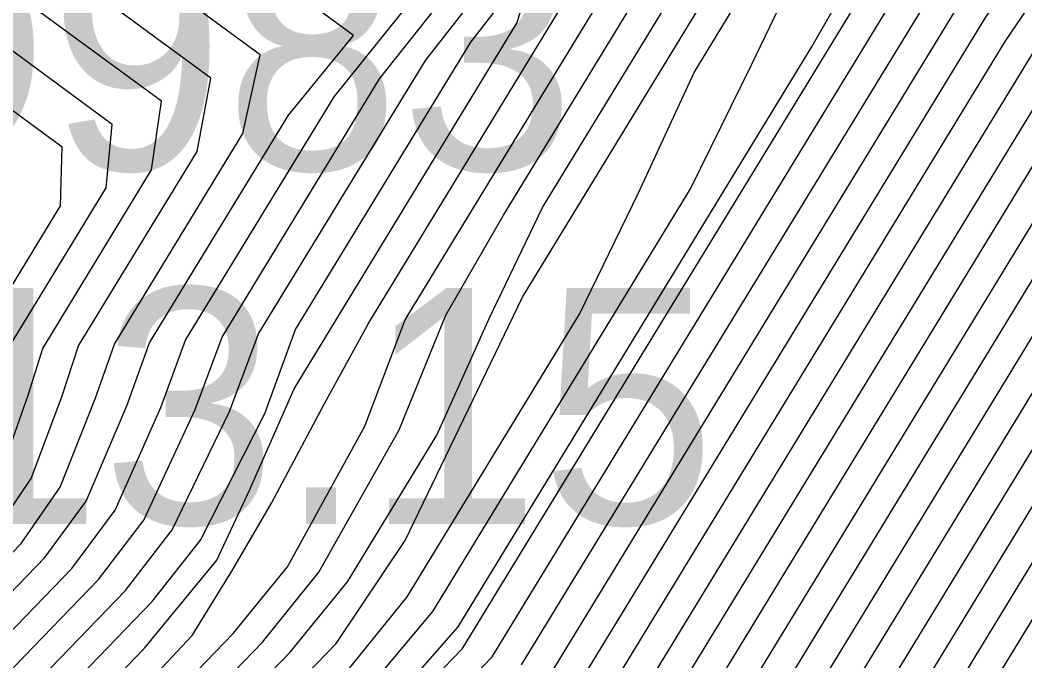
# Model space of a CAD drawing. Extents: x 2356077 to 2359823, y 225951 to 227822.
# Drawn here: x 2357220.79 to 2357231.43, y 226680.85 to 226687.63 of the extents above; entities that cross this region are included whole.
import ezdxf

# ---------------------------------------------------------------- set-up
doc = ezdxf.new("R2010")
doc.units = 0
for name, color, linetype in [('DTM Contours Major', 7, 'Continuous'), ('DTM Contours Minor', 7, 'Continuous'), ('Exist DTM Breakline', 7, 'Continuous'), ('Exist DTM Regular Point Underwater Cogo Elevation', 7, 'Continuous'), ('Exist DTM Regular Point Underwater Cogo Number', 7, 'Continuous')]:
    doc.layers.add(name, color=color, linetype=linetype)

msp = doc.modelspace()

# ---------------------------------------------------------------- linework, layer by layer
at = {"layer": 'DTM Contours Major'}
for points in [[(2357228.913, 226680.025), (2357232.441, 226685.809), (2357232.783, 226686.502), (2357233.059, 226687.106), (2357233.3, 226687.7), (2357233.507, 226688.283), (2357233.677, 226688.857), (2357233.81, 226689.424), (2357233.904, 226689.983), (2357234.002, 226690.96), (2357234.244, 226692.184), (2357234.015, 226692.809), (2357233.332, 226693.9), (2357232.854, 226694.704), (2357230.09, 226698.067)], [(2357225.787, 226680.889), (2357230.408, 226688.467), (2357230.751, 226688.795), (2357230.851, 226689.042), (2357230.939, 226689.282), (2357231.014, 226689.516), (2357231.076, 226689.744), (2357231.25, 226690.145), (2357231.299, 226690.333), (2357231.294, 226690.462), (2357231.373, 226690.636), (2357231.42, 226690.876), (2357231.267, 226691.074), (2357231.114, 226691.317), (2357231.022, 226691.624), (2357230.896, 226691.924), (2357230.736, 226692.22), (2357230.55, 226692.5), (2357230.439, 226692.584), (2357230.364, 226692.588), (2357224.807, 226696.438)], [(2357230.477, 226679.593), (2357233.458, 226684.481), (2357234.153, 226686.01), (2357234.454, 226686.752), (2357234.711, 226687.49), (2357235.093, 226688.951), (2357235.235, 226689.684), (2357235.312, 226690.366), (2357235.344, 226691.047), (2357235.412, 226691.605), (2357235.641, 226692.765), (2357235.517, 226693.496), (2357234.594, 226694.91), (2357233.871, 226695.981)], [(2357211.14, 226668.099), (2357211.303, 226668.107), (2357219.528, 226667.682), (2357219.341, 226667.714), (2357220.097, 226667.846), (2357220.624, 226668.125), (2357220.731, 226668.171), (2357220.749, 226668.203), (2357220.803, 226668.193), (2357220.979, 226668.229), (2357220.947, 226668.616), (2357221.126, 226670.077), (2357221.028, 226676.22), (2357221.026, 226677.815), (2357224.133, 226681.031), (2357224.864, 226682.122), (2357226.107, 226684.698), (2357228.402, 226688.461), (2357229.238, 226689.851), (2357226.966, 226691.52), (2357226.532, 226691.828), (2357225.75, 226692.394), (2357221.794, 226695.135), (2357220.357, 226695.713)], [(2357227.35, 226680.457), (2357231.773, 226687.709), (2357231.972, 226688.15), (2357232.145, 226688.578), (2357232.293, 226688.994), (2357232.414, 226689.399), (2357232.509, 226689.794), (2357232.633, 226690.524), (2357232.846, 226691.599), (2357232.474, 226692.169), (2357232.202, 226692.768), (2357231.912, 226693.316), (2357231.541, 226693.787), (2357230.628, 226694.897), (2357230.091, 226695.414)], [(2357220.152, 226669.108), (2357220.02, 226677.346), (2357220.096, 226678.903), (2357222.103, 226680.981), (2357222.872, 226681.914), (2357223.221, 226682.663), (2357223.688, 226683.727), (2357226.049, 226687.599), (2357226.424, 226688.77), (2357225.068, 226689.766), (2357223.725, 226690.903), (2357223.014, 226691.766), (2357222.142, 226692.52), (2357221.163, 226693.211), (2357220.074, 226693.765), (2357219.761, 226693.894), (2357219.443, 226694.013), (2357218.345, 226694.336), (2357217.201, 226694.543), (2357216.023, 226694.63), (2357214.818, 226694.599), (2357213.414, 226694.822), (2357212.115, 226695.022), (2357210.978, 226693.978)], [(2357210.645, 226669.683), (2357213.099, 226669.556), (2357213.919, 226669.628), (2357214.519, 226669.631), (2357215.214, 226669.82), (2357218.889, 226672.755), (2357219.087, 226673.871), (2357219.068, 226675.051), (2357219.223, 226676.172), (2357219.182, 226678.762), (2357219.179, 226680.004), (2357221.049, 226681.94), (2357221.486, 226682.537), (2357221.917, 226683.549), (2357222.158, 226684.214), (2357223.629, 226686.626), (2357224.319, 226687.47), (2357218.762, 226691.552)], [(2357215.356, 226673.949), (2357216.285, 226674.923), (2357217.602, 226675.975), (2357218.136, 226676.897), (2357218.114, 226678.23), (2357218.27, 226679.306), (2357218.255, 226680.246), (2357218.261, 226681.105), (2357219.679, 226682.572), (2357219.997, 226683.094), (2357220.148, 226683.698), (2357220.263, 226684.103), (2357221.216, 226685.664), (2357221.233, 226686.286), (2357219.806, 226687.335), (2357219.348, 226687.773)], [(2357210.661, 226667.037), (2357211.464, 226667.299), (2357211.663, 226667.317), (2357218.869, 226666.945), (2357219.595, 226667.113), (2357220.884, 226667.8), (2357220.898, 226667.837), (2357221.058, 226667.883), (2357221.305, 226667.988), (2357221.384, 226668.013), (2357221.874, 226668.113), (2357221.875, 226668.845), (2357222.032, 226669.889), (2357221.945, 226675.311), (2357221.834, 226676.798), (2357225.787, 226680.889)]]:
    msp.add_lwpolyline(points, dxfattribs=at)
at = {"layer": 'DTM Contours Minor'}
for points in [[(2357230.164, 226679.679), (2357233.255, 226684.747), (2357233.782, 226685.415), (2357234.11, 226686.191), (2357235.022, 226689.679), (2357235.146, 226690.309), (2357235.262, 226691.03), (2357235.208, 226691.717), (2357235.262, 226692.142), (2357235.367, 226692.673), (2357235.083, 226693.521), (2357234.026, 226695.116), (2357233.233, 226696.255), (2357232.162, 226697.558), (2357230.851, 226699.068), (2357229.534, 226700.273), (2357227.704, 226701.672), (2357225.085, 226703.246), (2357215.177, 226707.566), (2357212.349, 226708.357), (2357208.253, 226710.017)], [(2357229.539, 226679.852), (2357232.848, 226685.278), (2357233.21, 226685.998), (2357233.516, 226686.66), (2357233.787, 226687.313), (2357234.02, 226687.957), (2357234.214, 226688.595), (2357234.367, 226689.227), (2357234.479, 226689.854), (2357234.544, 226690.437), (2357234.569, 226691.017), (2357234.618, 226691.481), (2357234.804, 226692.421), (2357234.603, 226693.099), (2357233.867, 226694.323), (2357233.214, 226695.271), (2357229.8, 226699.423)], [(2357229.226, 226679.938), (2357232.645, 226685.544), (2357232.994, 226686.252), (2357233.285, 226686.886), (2357233.54, 226687.509), (2357233.759, 226688.124), (2357233.94, 226688.73), (2357234.083, 226689.33), (2357234.184, 226689.924), (2357234.242, 226690.474), (2357234.268, 226691.006), (2357234.524, 226692.302), (2357234.312, 226692.95), (2357233.587, 226694.115), (2357233.036, 226694.985), (2357229.949, 226698.741)], [(2357228.601, 226680.111), (2357232.238, 226686.075), (2357232.576, 226686.749), (2357232.837, 226687.323), (2357233.065, 226687.885), (2357233.26, 226688.436), (2357233.42, 226688.977), (2357233.545, 226689.51), (2357233.633, 226690.035), (2357233.681, 226690.52), (2357233.739, 226690.929), (2357233.964, 226692.067), (2357233.714, 226692.672), (2357233.093, 226693.678), (2357232.669, 226694.426), (2357230.218, 226697.408)], [(2357225.474, 226680.976), (2357230.205, 226688.733), (2357230.376, 226689.022), (2357230.462, 226689.22), (2357230.539, 226689.414), (2357230.688, 226689.821), (2357230.823, 226690.095), (2357231.065, 226690.434), (2357231.074, 226690.515), (2357231.111, 226690.612), (2357231.142, 226690.767), (2357231.019, 226690.883), (2357230.927, 226691.033), (2357230.753, 226691.362), (2357230.687, 226691.616), (2357230.602, 226691.859), (2357230.585, 226691.925), (2357230.569, 226691.925), (2357230.556, 226691.886), (2357223.267, 226696.936)], [(2357226.412, 226680.717), (2357230.815, 226687.935), (2357231.191, 226688.378), (2357231.333, 226688.708), (2357231.458, 226689.027), (2357231.564, 226689.337), (2357231.651, 226689.637), (2357231.858, 226690.497), (2357231.973, 226691.078), (2357231.668, 226691.687), (2357231.52, 226692.086), (2357231.321, 226692.477), (2357231.08, 226692.839), (2357230.793, 226693.188), (2357230.424, 226693.623), (2357230.079, 226693.923), (2357226.435, 226696.448)], [(2357220.765, 226670.101), (2357220.661, 226676.587), (2357220.653, 226678.249), (2357223.353, 226681.044), (2357223.952, 226681.787), (2357224.803, 226683.294), (2357225.296, 226684.508), (2357225.906, 226685.567), (2357227.456, 226688.108), (2357228.147, 226689.393), (2357225.817, 226691.105), (2357225.343, 226691.741), (2357224.878, 226692.341), (2357224.233, 226692.853), (2357221.424, 226694.799), (2357220.824, 226695.166), (2357216.812, 226696.245)], [(2357228.288, 226680.198), (2357232.035, 226686.341), (2357232.372, 226686.994), (2357232.617, 226687.536), (2357232.833, 226688.066), (2357233.016, 226688.584), (2357233.166, 226689.092), (2357233.283, 226689.59), (2357233.366, 226690.08), (2357233.411, 226690.532), (2357233.478, 226690.903), (2357233.685, 226691.95), (2357233.41, 226692.539), (2357232.865, 226693.453), (2357232.482, 226694.151), (2357230.681, 226696.341)], [(2357226.725, 226680.63), (2357231.018, 226687.67), (2357231.385, 226688.162), (2357231.548, 226688.53), (2357231.69, 226688.886), (2357231.811, 226689.232), (2357231.91, 226689.568), (2357231.987, 226689.894), (2357232.05, 226690.217), (2357232.117, 226690.507), (2357232.285, 226691.361), (2357231.925, 226691.864), (2357231.754, 226692.312), (2357231.523, 226692.753), (2357231.249, 226693.136), (2357230.906, 226693.554), (2357230.493, 226694.042), (2357230.043, 226694.464), (2357229.322, 226695.017), (2357227.598, 226696.211)], [(2357226.099, 226680.803), (2357230.611, 226688.201), (2357230.987, 226688.587), (2357231.109, 226688.877), (2357231.215, 226689.158), (2357231.305, 226689.431), (2357231.379, 226689.696), (2357231.475, 226690.012), (2357231.601, 226690.492), (2357231.697, 226690.98), (2357231.539, 226691.238), (2357231.399, 226691.507), (2357231.277, 226691.858), (2357231.111, 226692.203), (2357230.903, 226692.543), (2357230.679, 226692.824), (2357230.381, 226693.177), (2357230.21, 226693.264), (2357226.198, 226696.043)], [(2357221.487, 226670.106), (2357221.395, 226675.848), (2357221.396, 226677.378), (2357224.536, 226680.628), (2357225.16, 226681.371), (2357227.888, 226685.844), (2357228.533, 226687.16), (2357229.256, 226688.664), (2357230.251, 226690.295), (2357230.162, 226690.431), (2357229.376, 226691.008), (2357228.966, 226691.303), (2357228.156, 226692.296), (2357227.365, 226692.959), (2357223.955, 226695.321), (2357222.819, 226695.936)], [(2357227.663, 226680.371), (2357231.628, 226686.872), (2357231.97, 226687.475), (2357232.185, 226687.95), (2357232.373, 226688.413), (2357232.533, 226688.864), (2357232.664, 226689.303), (2357232.766, 226689.733), (2357232.838, 226690.153), (2357232.891, 226690.529), (2357233.125, 226691.717), (2357232.79, 226692.288), (2357232.422, 226692.996), (2357232.102, 226693.602), (2357230.67, 226695.35), (2357230.122, 226695.9)], [(2357227.975, 226680.284), (2357231.831, 226686.607), (2357232.17, 226687.236), (2357232.4, 226687.746), (2357232.602, 226688.242), (2357232.774, 226688.727), (2357232.915, 226689.201), (2357233.024, 226689.665), (2357233.101, 226690.12), (2357233.148, 226690.533), (2357233.405, 226691.834), (2357233.102, 226692.411), (2357232.642, 226693.225), (2357232.293, 226693.878), (2357230.686, 226695.833)], [(2357221.665, 226670.233), (2357221.578, 226675.663), (2357221.582, 226677.16), (2357224.802, 226680.494), (2357225.426, 226681.208), (2357229.175, 226687.357), (2357229.867, 226688.568), (2357230.63, 226690.317), (2357230.699, 226690.462), (2357230.718, 226690.518), (2357230.789, 226690.587), (2357230.656, 226690.591), (2357230.473, 226690.693), (2357230.308, 226690.778), (2357230.432, 226690.84), (2357230.092, 226691.089), (2357229.771, 226691.315), (2357229.218, 226692.244), (2357224.21, 226695.714)], [(2357220.584, 226670.132), (2357220.477, 226676.771), (2357220.467, 226678.467), (2357223.045, 226681.135), (2357223.62, 226681.842), (2357224.438, 226683.332), (2357224.865, 226684.458), (2357226.985, 226687.935), (2357227.599, 226689.166), (2357225.758, 226690.518), (2357224.892, 226691.225), (2357224.42, 226691.906), (2357223.833, 226692.536), (2357222.996, 226693.141), (2357220.93, 226694.572), (2357220.5, 226694.848), (2357217.615, 226695.624)], [(2357221.307, 226670.076), (2357221.211, 226676.033), (2357221.21, 226677.595), (2357224.26, 226680.753), (2357224.888, 226681.525), (2357226.713, 226684.517), (2357227.338, 226685.802), (2357227.925, 226687.079), (2357229.749, 226690.07), (2357229.485, 226690.299), (2357228.47, 226691.044), (2357227.917, 226691.46), (2357227.689, 226691.846), (2357227.125, 226692.556), (2357224.4, 226694.444), (2357223.542, 226695.011), (2357222.412, 226695.509)], [(2357227.037, 226680.544), (2357231.221, 226687.404), (2357231.579, 226687.938), (2357231.76, 226688.343), (2357231.918, 226688.736), (2357232.053, 226689.117), (2357232.163, 226689.488), (2357232.249, 226689.848), (2357232.311, 226690.199), (2357232.566, 226691.481), (2357232.174, 226692.038), (2357231.98, 226692.54), (2357231.72, 226693.033), (2357231.401, 226693.454), (2357230.564, 226694.469), (2357230.064, 226694.935), (2357229.372, 226695.506)], [(2357229.852, 226679.766), (2357233.051, 226685.012), (2357233.438, 226685.737), (2357233.762, 226686.425), (2357234.05, 226687.105), (2357234.272, 226687.804), (2357234.782, 226689.764), (2357234.879, 226690.383), (2357234.912, 226690.996), (2357234.901, 226691.61), (2357235.085, 226692.545), (2357234.88, 226693.265), (2357234.183, 226694.529), (2357233.382, 226695.57)], [(2357220.946, 226670.078), (2357220.844, 226676.402), (2357220.838, 226678.031), (2357223.648, 226680.939), (2357224.255, 226681.685), (2357225.201, 226683.236), (2357225.758, 226684.478), (2357226.32, 226685.647), (2357227.922, 226688.273), (2357228.693, 226689.622), (2357226.806, 226691.008), (2357226.247, 226691.601), (2357225.862, 226692.173), (2357225.422, 226692.598), (2357221.901, 226695.038), (2357221.134, 226695.488)], [(2357210.898, 226669.053), (2357215.859, 226668.797), (2357216.7, 226668.902), (2357218.283, 226668.873), (2357219.767, 226670.058), (2357219.847, 226671.502), (2357219.977, 226672.991), (2357219.973, 226674.439), (2357219.923, 226677.569), (2357219.914, 226679.124), (2357222.185, 226681.476), (2357222.697, 226682.126), (2357223.379, 226683.465), (2357223.705, 226684.354), (2357225.562, 226687.399), (2357226.389, 226688.468), (2357219.419, 226693.588)], [(2357210.833, 226669.21), (2357215.296, 226668.98), (2357216.265, 226669.078), (2357217.488, 226669.087), (2357219.555, 226670.738), (2357219.657, 226672.087), (2357219.718, 226673.504), (2357219.785, 226674.887), (2357219.738, 226677.867), (2357219.73, 226679.344), (2357221.902, 226681.592), (2357222.398, 226682.235), (2357223.006, 226683.489), (2357223.313, 226684.31), (2357225.079, 226687.206), (2357225.872, 226688.218), (2357219.255, 226693.079)], [(2357210.769, 226669.368), (2357214.755, 226669.162), (2357215.739, 226669.26), (2357216.708, 226669.314), (2357219.338, 226671.414), (2357219.467, 226672.677), (2357219.458, 226674.008), (2357219.598, 226675.327), (2357219.552, 226678.166), (2357219.546, 226679.564), (2357221.618, 226681.708), (2357222.096, 226682.338), (2357222.64, 226683.509), (2357222.926, 226684.274), (2357224.595, 226687.012), (2357225.354, 226687.969), (2357219.091, 226692.57)], [(2357210.706, 226669.525), (2357213.446, 226669.384), (2357214.322, 226669.392), (2357215.144, 226669.444), (2357215.945, 226669.554), (2357219.115, 226672.086), (2357219.277, 226673.272), (2357219.257, 226674.524), (2357219.41, 226675.758), (2357219.367, 226678.464), (2357219.362, 226679.784), (2357221.334, 226681.825), (2357221.793, 226682.441), (2357222.276, 226683.53), (2357222.54, 226684.242), (2357224.112, 226686.819), (2357224.837, 226687.72), (2357218.926, 226692.061)], [(2357218.657, 226673.419), (2357218.896, 226674.476), (2357218.879, 226675.591), (2357219.036, 226676.566), (2357218.996, 226679.065), (2357218.998, 226680.227), (2357220.797, 226682.089), (2357221.211, 226682.685), (2357221.582, 226683.623), (2357221.786, 226684.202), (2357223.145, 226686.432), (2357223.329, 226687.265), (2357221.36, 226688.712)], [(2357213.882, 226670.455), (2357218.42, 226674.079), (2357218.706, 226675.08), (2357218.69, 226676.121), (2357218.84, 226676.893), (2357218.829, 226678.244), (2357218.811, 226679.363), (2357218.814, 226680.447), (2357220.515, 226682.207), (2357220.903, 226682.778), (2357221.229, 226683.643), (2357221.407, 226684.181), (2357222.662, 226686.239), (2357222.808, 226687.018), (2357220.982, 226688.36)], [(2357216.241, 226673.189), (2357218.172, 226674.731), (2357218.516, 226675.686), (2357218.501, 226676.651), (2357218.599, 226677.33), (2357218.642, 226678.611), (2357218.626, 226679.66), (2357218.631, 226680.667), (2357220.234, 226682.327), (2357220.598, 226682.878), (2357220.871, 226683.662), (2357221.027, 226684.156), (2357222.18, 226686.047), (2357222.286, 226686.773), (2357220.598, 226688.013)], [(2357220.344, 226668.412), (2357220.206, 226677.047), (2357220.294, 226678.698), (2357221.861, 226680.319), (2357222.609, 226681.116), (2357223.039, 226681.813), (2357223.45, 226682.518), (2357224.008, 226683.564), (2357224.481, 226684.428), (2357226.507, 226687.75)], [(2357215.747, 226673.597), (2357216.795, 226674.481), (2357217.907, 226675.369), (2357218.326, 226676.292), (2357218.311, 226677.182), (2357218.355, 226677.758), (2357218.456, 226678.969), (2357218.44, 226679.955), (2357218.447, 226680.886), (2357219.956, 226682.449), (2357220.298, 226682.985), (2357220.645, 226684.13), (2357221.698, 226685.855), (2357221.762, 226686.528), (2357220.208, 226687.669)], [(2357210.632, 226667.208), (2357211.399, 226667.459), (2357211.589, 226667.475), (2357219.042, 226667.091), (2357219.67, 226667.246), (2357220.906, 226667.904), (2357221.202, 226668.03), (2357221.272, 226668.05), (2357221.621, 226668.121), (2357221.657, 226668.801), (2357221.72, 226669.519), (2357221.853, 226669.808), (2357221.761, 226675.503), (2357221.65, 226677.018), (2357225.474, 226680.976)]]:
    msp.add_lwpolyline(points, dxfattribs=at)
at = {"layer": 'Exist DTM Breakline'}
msp.add_spline([(2357185.71, 226723.561), (2357186, 226706.097), (2357189.263, 226681.472), (2357206.207, 226660.225), (2357233.253, 226666.38), (2357241.159, 226659.296), (2357238.928, 226647.832), (2357226.863, 226640.568)], degree=3, dxfattribs=at)

# ---------------------------------------------------------------- texts
at = {"layer": 'Exist DTM Regular Point Underwater Cogo Elevation'}
msp.add_text('-13.15', height=2.5, dxfattribs=at).set_placement((2357218.678, 226682.296))
at = {"layer": 'Exist DTM Regular Point Underwater Cogo Number'}
msp.add_text('D983', height=2.5, dxfattribs=at).set_placement((2357218.678, 226686.046))

doc.saveas('drawing.dxf')
